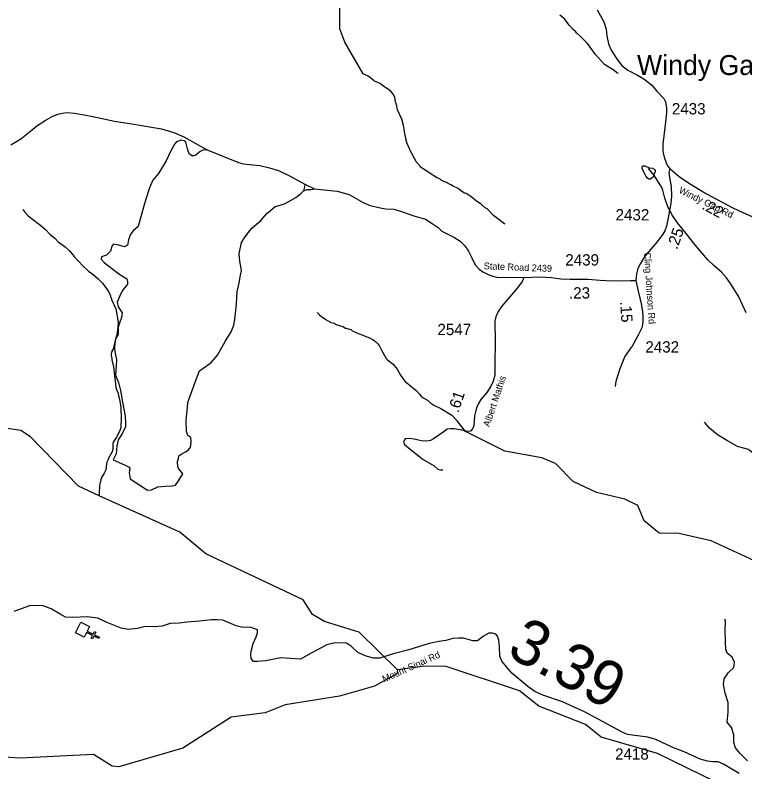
# Model space of a CAD drawing. Extents: x 1248224 to 1454986, y 825081 to 985870.
# Drawn here: x 1400562 to 1408611, y 868955 to 877302 of the extents above; entities that cross this region are included whole.
import ezdxf

# ---------------------------------------------------------------- set-up
doc = ezdxf.new("R2010")
doc.units = 0
for name, color, linetype in [('Exist Cultural Church CELL', 7, 'Continuous'), ('Exist Geographical Mountain Summit Label', 7, 'Continuous'), ('Exist Hydrographic Creek Single Shore', 7, 'Continuous'), ('Exist Hydrographic Misc Water Feature', 7, 'Continuous'), ('Exist Road Non-System Type 51', 7, 'Continuous'), ('Exist Road Secondary Mileage Hundredths English Label', 7, 'Continuous'), ('Exist Road Secondary Type 41 Attributed', 7, 'Continuous'), ('Exist Road Secondary Type 51 Attributed', 7, 'Continuous'), ('Exist Road Secondary Type 51 Label', 7, 'Continuous'), ('Exist Road Secondary Type 51 Number Label', 7, 'Continuous')]:
    doc.layers.add(name, color=color, linetype=linetype)

msp = doc.modelspace()

# ---------------------------------------------------------------- linework, layer by layer
at = {"layer": 'Exist Cultural Church CELL'}
msp.add_lwpolyline([(1401381.1, 870558), (1401355.7, 870507.1), (1401423.8, 870473), (1401438.1, 870501.6), (1401452.4, 870494.5), (1401438.1, 870465.9), (1401491.9, 870439), (1401484.7, 870424.6), (1401430.9, 870451.5), (1401416.6, 870422.9), (1401402.3, 870430.1), (1401416.7, 870458.7), (1401348.6, 870492.7), (1401322.7, 870441.2), (1401227.5, 870488.8), (1401285.9, 870605.6)], close=True, dxfattribs=at)
at = {"layer": 'Exist Hydrographic Creek Single Shore'}
for points in [[(1404402.9, 876653.9), (1404200.2, 877004.5), (1404144.2, 877150.1), (1404143.1, 877475.1)], [(1409301.8, 868331.3), (1409215.3, 868400.8), (1408630.3, 868704.8), (1408564.3, 868765.2), (1408316.3, 868829.3), (1407647.3, 869158), (1407025.3, 869337.9), (1406853.2, 869475.9), (1406340.3, 869679.9), (1406127.2, 869848.4), (1405315.2, 870117.5), (1405082.2, 870122.2), (1404781.3, 870079.1)]]:
    msp.add_lwpolyline(points, dxfattribs=at)
at = {"layer": 'Exist Hydrographic Misc Water Feature'}
for points in [[(1407216.5, 876656.5), (1407200.7, 876664.9), (1407169.2, 876691.5), (1407062.7, 876757.9), (1406965, 876865.9), (1406876.5, 876988.7), (1406799.3, 877065.5), (1406756.1, 877102.4), (1406742.5, 877120.7), (1406717, 877143.3), (1406674.1, 877192.2), (1406621.5, 877261.3), (1406570.5, 877302.4)], [(1405964.2, 874997.2), (1405948.4, 875005.5), (1405838.3, 875091.9), (1405767.9, 875163.4), (1405748.1, 875175.9), (1405701.3, 875214.9), (1405649.7, 875248), (1405590.1, 875301.7), (1405535.6, 875334.4), (1405519.7, 875338.8), (1405488, 875355.5), (1405448.7, 875388.3), (1405385.4, 875417.8), (1405369.7, 875430.1), (1405306.3, 875463.4), (1405298.3, 875463.6), (1405260.8, 875482.5), (1405249, 875492.7), (1405211.4, 875509.5), (1405139.1, 875553.5), (1405081.6, 875595.2), (1405033.9, 875625.4), (1405032.1, 875633.4), (1404987, 875682.4), (1404968, 875722.8), (1404956.3, 875739), (1404941, 875771.3), (1404933.2, 875779.5), (1404883.6, 875892.5), (1404883.8, 875900.5), (1404872.4, 875926.7), (1404876.4, 875928.6), (1404862, 875996.9), (1404847.8, 876085.2), (1404829.4, 876153.5), (1404779.6, 876258.6), (1404768.9, 876314.8), (1404757.5, 876347), (1404750.5, 876395.1), (1404733.4, 876431.4), (1404704.1, 876466.1), (1404639, 876505.5), (1404597.7, 876538.4), (1404595.4, 876544), (1404526.4, 876571.9), (1404524.1, 876577.6), (1404455.7, 876629.5), (1404402.9, 876653.9)], [(1407596, 875511.5), (1407567.2, 875493.5), (1407551.2, 875493.8), (1407535.4, 875504.2), (1407521.8, 875522.4), (1407479.7, 875607.3), (1407478.2, 875631.4), (1407484.4, 875639.2), (1407490.4, 875641.1), (1407506.3, 875638.7), (1407553.9, 875617.7), (1407593.8, 875612.9), (1407617.5, 875598.3), (1407621.4, 875590.2), (1407621, 875576.3), (1407596, 875511.5)], [(1408625.3, 874019), (1408544.2, 874192.6), (1408461.5, 874330.2), (1408410.3, 874402.4), (1408354.6, 874464.7), (1408269.4, 874538.2), (1408203.9, 874602.9), (1408140.7, 874677.7), (1408058.3, 874771.2), (1407963.1, 874893.2), (1407867.5, 875011.2), (1407812.7, 875091.5), (1407762.4, 875187.7), (1407728.2, 875283.3), (1407707.7, 875372.3), (1407693, 875406.9), (1407651.5, 875470.7), (1407615.8, 875528.2), (1407546.9, 875611)], [(1400648.7, 875158.3), (1400668.8, 875130), (1400707.8, 875089.2), (1400816, 875002.8), (1400847.6, 874982.1), (1400898.5, 874937), (1400945, 874887.1), (1401004.4, 874838.8), (1401035.6, 874802.1), (1401114.4, 874746.4), (1401161.4, 874701.4), (1401212, 874638.4), (1401310.5, 874534.9), (1401372.6, 874478.9), (1401419.9, 874445.8), (1401478.8, 874394.5), (1401525.8, 874345.5), (1401591.8, 874254.2), (1401614.7, 874205.7), (1401614.6, 874197.7), (1401626, 874173.5), (1401625.8, 874165.5), (1401671.6, 874060.5), (1401700.4, 873916), (1401695.1, 873856.2), (1401685.4, 873776.4), (1401664, 873713), (1401641.9, 873617.5), (1401629.4, 873593.8), (1401620.7, 873561.9), (1401620.3, 873546), (1401627.7, 873513.9), (1401627.3, 873497.9), (1401645.7, 873423.5), (1401672.8, 873197), (1401674, 873193)], [(1403895.4, 874021.9), (1403918.3, 873997), (1403945.9, 873974.4), (1403985.3, 873949.6), (1403993.2, 873941.4), (1404048.5, 873912.2), (1404080.3, 873903.4), (1404104.1, 873890.9), (1404175.6, 873865.4), (1404207.1, 873848.7), (1404215.1, 873848.5), (1404271.5, 873829.3), (1404274.6, 873823.3), (1404345.9, 873789.6), (1404409.4, 873768.3), (1404413.3, 873764.2), (1404472.8, 873740.9), (1404508.5, 873722.2), (1404539.9, 873697.5), (1404563.4, 873674.9), (1404577, 873656.7), (1404598.1, 873612.3), (1404653.9, 873515.1), (1404669.5, 873498.7), (1404730.5, 873451.4), (1404777.4, 873396.5), (1404812.3, 873329), (1404862.5, 873262.7), (1404984.3, 873162), (1405023.3, 873121.2), (1405037, 873102.8), (1405062.5, 873080.3), (1405109.9, 873053.3), (1405149.2, 873020.4), (1405180.7, 872999.8), (1405256, 872962.2), (1405378.3, 872887.5), (1405439.6, 872825.1)], [(1401674, 873193), (1401680.3, 873173), (1401695.6, 873140.6), (1401717.4, 873044.2), (1401727.8, 872972), (1401731.2, 872851.9), (1401729.5, 872772.1), (1401727, 872748.2), (1401714.1, 872708.5), (1401680.8, 872645.3), (1401643.6, 872590.1), (1401639.3, 872574.2), (1401640, 872518.2), (1401633.3, 872486.4), (1401587.6, 872407.5), (1401587.4, 872399.5), (1401574.8, 872369.8), (1401565.8, 872322), (1401565.3, 872304), (1401558.8, 872280.2), (1401544.1, 872248.5), (1401515.1, 872201.2), (1401506.6, 872177.4), (1401493.2, 872113.8), (1401492.4, 872081.8), (1401487.9, 872057.9), (1401487.9, 872000.4)], [(1409427, 870883.6), (1408717.3, 871283.4), (1408238.2, 871503.1), (1407881.2, 871582.5), (1407664.3, 871586.9), (1407500.3, 871724.8), (1407429.3, 871893.7), (1407288.2, 871962.1), (1406973.3, 872037.4), (1406717.3, 872157.5), (1406521.2, 872355.1), (1406372.3, 872417.2), (1405965.2, 872491.1), (1405528.3, 872710), (1405439.6, 872825.1)], [(1409451.5, 872102.5), (1409348.1, 872154.7), (1409195.2, 872239.1), (1409109.9, 872262.4), (1409047.2, 872297.1), (1408950.3, 872329), (1408861.3, 872358.6), (1408767.3, 872414.5), (1408650.9, 872511.4), (1408528.1, 872544.4), (1408418.3, 872606.8), (1408308.7, 872673.4), (1408221.4, 872745), (1408165.9, 872811.4)], [(1404306.2, 870512), (1403975.2, 870613.9), (1403843.2, 870692.2), (1403738.2, 870851.8), (1402665.1, 871359.2), (1402378.2, 871598.1), (1401487.9, 872000.4), (1401263.2, 872106.4), (1400732.1, 872649), (1400625.2, 872720), (1400476.3, 872743.8)], [(1404781.3, 870079.1), (1404356.2, 870494.7), (1404306.2, 870512)], [(1404781.3, 870079.1), (1404772.2, 870036.5), (1404527.2, 869900.2), (1404141.2, 869789.9), (1403539.2, 869693.7), (1403320.2, 869606.1), (1402944.2, 869557.9), (1402412.2, 869217.3), (1401707.1, 869008.4), (1401632.2, 869016.4), (1401426.2, 869145.2), (1400617.2, 869105.8), (1399859.1, 869153.9)]]:
    msp.add_lwpolyline(points, dxfattribs=at)
at = {"layer": 'Exist Road Non-System Type 51'}
for points in [[(1402680.6, 875817.6), (1402631, 875811.8), (1402603.2, 875795.6), (1402580.1, 875779.4), (1402556.9, 875758.5), (1402519.9, 875744.6), (1402482.8, 875772.4), (1402462, 875825.7), (1402443.5, 875899.8), (1402427.3, 875916), (1402394.9, 875923), (1402343.9, 875904.4), (1402320.8, 875876.6), (1402276.8, 875797.9), (1402228.2, 875696), (1402144.9, 875554.7), (1402082.4, 875480.5), (1402045.3, 875397.1), (1402008.3, 875283.6), (1401978.2, 875181.7), (1401920.3, 874970.9), (1401862.8, 874923.5), (1401830.4, 874877.2), (1401811.9, 874823.9), (1401802.6, 874763.7), (1401767.9, 874745.1), (1401705.4, 874763.7), (1401647.5, 874775.3), (1401629, 874752.1), (1401615.1, 874696.5), (1401571.2, 874652.5), (1401515.6, 874633.9), (1401511, 874610.8), (1401543.4, 874571.4), (1401707.7, 874446.3), (1401793.4, 874393), (1401802.6, 874365.2), (1401802.6, 874332.8), (1401744.8, 874258.7), (1401716.9, 874204.1), (1401686.8, 874136.9), (1401698.3, 874083.6), (1401742.3, 874016.4), (1401735.4, 873965.5), (1401712.2, 873902.9), (1401700.7, 873858.9), (1401700.7, 873777.8), (1401670.6, 873726.9), (1401663.6, 873680.5), (1401659, 873628.3), (1401665.9, 873570.4), (1401682.1, 873503.2), (1401675.2, 873429.1), (1401670.5, 873331.8), (1401703, 873250.7), (1401723.8, 873160.4), (1401746.9, 873033), (1401774.6, 872878.9), (1401781.6, 872804.7), (1401781.6, 872760.7), (1401742.2, 872684.3), (1401700.6, 872617.1), (1401684.3, 872549.9), (1401677.4, 872461.9), (1401645, 872394.7)], [(1403755.9, 875438.4), (1403754.6, 875406.9), (1403743.1, 875365.2)], [(1402411.2, 872242.7), (1402364.9, 872300.7), (1402355.7, 872323.8), (1402353.3, 872377.1), (1402362.6, 872409.5), (1402369.5, 872439.6), (1402401.9, 872462.8), (1402441.3, 872486), (1402471.4, 872504.5), (1402492.2, 872527.7), (1402499.2, 872555.5), (1402503.8, 872601.8), (1402501.5, 872641.2), (1402469.1, 872664.3), (1402452.9, 872708.4), (1402450.6, 872833.4), (1402462.1, 872974.7), (1402466.3, 873028.9), (1402547.3, 873253.6), (1402595.9, 873378.7), (1402633, 873404.1), (1402725.6, 873471.3), (1402792.7, 873550.1), (1402878.3, 873700.6), (1402945.5, 873809.5), (1402975, 873882.6), (1402986.6, 873942.8), (1403002.8, 874116.5), (1403012.1, 874250.9), (1403035.2, 874350.5), (1403049.1, 874431.6), (1403058.4, 874484.8), (1403042.2, 874589.1), (1403035.1, 874669.3), (1403058.3, 874794.4), (1403106.9, 874868.5), (1403174, 874951.9), (1403271.2, 875037.6), (1403338.3, 875114), (1403425.9, 875186.9), (1403541.7, 875223.9), (1403659.7, 875291.1), (1403715.3, 875335.1), (1403743.1, 875365.2)], [(1403743.1, 875365.2), (1403784.7, 875376.8), (1403826.4, 875379.1), (1403863.7, 875386.3)], [(1407183.5, 873204.6), (1407191.6, 873262.7), (1407237.1, 873404.1), (1407288.5, 873532.8), (1407365, 873642.9)], [(1401645, 872394.7), (1401770, 872342.4), (1401820.9, 872316.9), (1401827.9, 872303), (1401820.9, 872254.3), (1401832.5, 872187.2), (1402022.3, 872062.1), (1402066.3, 872066.7), (1402135.7, 872099.1), (1402216.8, 872106.1), (1402293.2, 872110.7), (1402332.5, 872115.3), (1402364.9, 872164), (1402411.2, 872242.7)], [(1408641.5, 869076.9), (1408553.8, 869160.8), (1408508, 869218.1), (1408488.9, 869279.2), (1408488.9, 869363.2), (1408462.2, 869443.3), (1408416.5, 869504.4), (1408427.9, 869611.3), (1408427.9, 869718.2), (1408393.6, 869821.3), (1408374.5, 869916.7), (1408382.1, 869981.6), (1408427.9, 870046.5), (1408488.9, 870107.6), (1408496.6, 870164.9), (1408469.9, 870218.3), (1408416.5, 870264.1), (1408401.2, 870306.1), (1408397.4, 870393.9), (1408393.6, 870512.3), (1408397.4, 870611.5), (1408389.8, 870638.3)]]:
    msp.add_lwpolyline(points, dxfattribs=at)
at = {"layer": 'Exist Road Secondary Type 41 Attributed'}
msp.add_lwpolyline([(1406174.2, 874407.9), (1406155.2, 874365.2), (1406103.1, 874292.6), (1405930.2, 874089.9), (1405889.3, 874032.2), (1405865.2, 873972.6), (1405852.1, 873924.3), (1405857.7, 873702.9), (1405854.2, 873451.2), (1405852.3, 873330.3), (1405833.7, 873265.2), (1405809.5, 873209.3), (1405766.8, 873138.6), (1405699.9, 873062.4), (1405672, 873019.6), (1405655.2, 872978.6), (1405642.2, 872939.6), (1405629.2, 872880), (1405620, 872771.2), (1405608.8, 872737.7), (1405586.5, 872713.5), (1405545.6, 872709.8), (1405489.9, 872724.6), (1405406.2, 872737.7), (1405369.7, 872739.8), (1405328.8, 872734.2), (1405293.5, 872710), (1405176.4, 872626.3), (1405144.8, 872611.4), (1405102, 872604), (1405042.5, 872605.8), (1404962.6, 872624.4), (1404908.7, 872630), (1404864.1, 872626.3), (1404852.9, 872609.5), (1404847.4, 872590.9), (1404858.5, 872564.9), (1404901.3, 872529.5), (1405061.1, 872399.3), (1405185.7, 872328.6), (1405224.7, 872295.1), (1405252.6, 872287.7), (1405280.5, 872287.7)], dxfattribs=at)
at = {"layer": 'Exist Road Secondary Type 51 Attributed'}
for points in [[(1406980.9, 877359.8), (1407054.7, 877227.1), (1407080.6, 877147.3), (1407089.9, 877074.8), (1407108.5, 876983.8), (1407138.2, 876915.1), (1407201.3, 876813), (1407254.8, 876746.9), (1407321.7, 876694.9), (1407427.4, 876638.4), (1407496.1, 876598.3), (1407581.5, 876531.4), (1407639, 876462.7), (1407718.8, 876381), (1407737.4, 876345.7), (1407748.5, 876275.1), (1407746.3, 876222.3), (1407731.4, 876092.3), (1407706.3, 875880), (1407706.3, 875796.4), (1407719.3, 875733.2), (1407743.5, 875671.9), (1407758.3, 875640.4), (1407782.4, 875608.8)], [(1400516.1, 875870.2), (1400626.8, 875936.1), (1400736.5, 876023.6), (1400801.6, 876079.4), (1400894.5, 876140.8), (1400972.6, 876183.6), (1401032.1, 876209.6), (1401084.1, 876220.8), (1401132.5, 876226.3), (1401216.1, 876218.9), (1401344.4, 876198.4), (1401471.9, 876172.4), (1401657.8, 876131.4), (1401871.6, 876098), (1402177.7, 876047.7), (1402311.5, 876008.7), (1402423, 875958.4), (1402581.1, 875871), (1402680.6, 875817.6), (1403024.6, 875674.3), (1403078.5, 875661.3), (1403147.2, 875655.7), (1403260.6, 875642.7), (1403368.5, 875618.5), (1403465.9, 875587.2), (1403581.1, 875533.2), (1403716.8, 875458.8), (1403755.9, 875438.4)], [(1407782.4, 875608.8), (1407773.8, 875565), (1407779.4, 875509.2), (1407798, 875410.6), (1407801.7, 875304.5), (1407796.1, 875228.3), (1407761, 875048.9), (1407746.2, 874974.5), (1407727.6, 874922.4), (1407705.3, 874885.2), (1407638.4, 874797.7), (1407508.2, 874643.3), (1407459.9, 874563.3), (1407432, 874505.6), (1407417.1, 874449.8), (1407410, 874373.7)], [(1407782.4, 875608.8), (1407886.4, 875523.3), (1407999.6, 875443.5), (1408188.9, 875332), (1408479.4, 875175.1), (1408588.9, 875123.1), (1408648.3, 875097.1), (1408687.3, 875080.4), (1408735.6, 875071.1), (1408778.2, 875069.3), (1408802.4, 875069.3)], [(1403755.9, 875438.4), (1403863.7, 875386.3), (1403932.5, 875377), (1404112.8, 875358.4), (1404248.5, 875323), (1404400.3, 875234.3), (1404476.6, 875200.8), (1404560.2, 875184.1), (1404608.5, 875171.1), (1404649.4, 875165.5), (1404738.7, 875159.9), (1404822.3, 875133.9), (1404959.9, 875087.3), (1405089.2, 875050.3), (1405161.7, 875003.8), (1405226.7, 874959.1), (1405269.5, 874918.2), (1405312.3, 874897.7), (1405401.5, 874851.2), (1405472.1, 874808.4), (1405524.2, 874756.3), (1405563.2, 874698.6), (1405598.5, 874624.2), (1405637, 874545.5), (1405679.7, 874500.9), (1405722.5, 874471.1), (1405778.2, 874441.4), (1405830.3, 874422.8), (1405891.6, 874407.9), (1405975.3, 874409.7), (1406174.2, 874407.9)], [(1406174.2, 874407.9), (1406353.1, 874415.6), (1406478.6, 874407.2), (1406581.8, 874393.2), (1406685, 874387.6), (1406882.9, 874387.6), (1407014, 874379.3), (1407078.1, 874373.7), (1407242.7, 874370.9), (1407351.4, 874373.7), (1407410, 874373.7)], [(1407410, 874373.7), (1407435.3, 874256.4), (1407456.4, 874163.4), (1407466.9, 874116.9), (1407483.6, 874031.3), (1407487.3, 873971.8), (1407487.3, 873910.4), (1407474.3, 873850.8), (1407435.3, 873770.8), (1407365, 873642.9)], [(1405787.2, 870483.2), (1405728.5, 870449.7), (1405661.5, 870399.4), (1405611.2, 870399.4), (1405507.8, 870430.1), (1405452, 870430.1), (1405390.5, 870427.3), (1405312.3, 870405), (1405234.1, 870391), (1405128.9, 870371.6), (1404905.4, 870301.7), (1404732.3, 870256.9), (1404584.2, 870209.4), (1404514.4, 870209.4), (1404433.4, 870229), (1404344, 870270.9), (1404274.2, 870338), (1404215.5, 870374.4), (1404089.8, 870377.2), (1404000.4, 870357.6), (1403826.1, 870265.7), (1403708.8, 870198.7), (1403597, 870204.2), (1403493.7, 870212.6), (1403326.1, 870179.1), (1403236.7, 870170.7), (1403192, 870173.5), (1403166.9, 870204.2), (1403161.3, 870251.8), (1403169.7, 870302.1), (1403186.4, 870369.2), (1403220, 870444.6), (1403236.7, 870486.6), (1403236.7, 870522.9), (1403164.1, 870545.3), (1403060.7, 870550.9), (1402999.3, 870564.9), (1402923.9, 870598.4), (1402854, 870626.4), (1402792.6, 870631.9), (1402725.6, 870631.9), (1402598.2, 870618.3), (1402455.7, 870607.2), (1402371.9, 870596), (1402274.2, 870590.4), (1402184.8, 870562.4), (1402092.6, 870554.1), (1401997.6, 870556.8), (1401911.1, 870537.3), (1401807.7, 870526.1), (1401732.3, 870540.1), (1401584.2, 870598.8), (1401473.8, 870651.1), (1401356.5, 870665.1), (1401200.1, 870656.7), (1401119.1, 870659.5), (1401060.4, 870695.8), (1400959.8, 870751.7), (1400870.5, 870785.3), (1400789.5, 870790.8), (1400719.6, 870785.3), (1400627.5, 870751.7), (1400546.4, 870723.8)], [(1408546.6, 868936.8), (1408376.2, 869040.3), (1408317.6, 869065.4), (1408256.1, 869065.4), (1408197.5, 869071), (1408119.2, 869096.2), (1407940.5, 869177.2), (1407824.1, 869221.5), (1407628.6, 869310.9), (1407539.2, 869338.9), (1407396.7, 869355.7), (1407315.7, 869366.8), (1407248.7, 869397.6), (1407176.1, 869436.7), (1406994.5, 869534.6), (1406840.9, 869618.4), (1406597.9, 869727.5), (1406382.8, 869800.1), (1406296.2, 869842.1), (1406218, 869898), (1406041.3, 870044.3), (1405929.6, 870175.7), (1405907.3, 870231.6), (1405904.5, 870332.3), (1405898.9, 870407.7), (1405882.1, 870449.7), (1405862.6, 870474.8), (1405823.5, 870483.2), (1405787.2, 870483.2)]]:
    msp.add_lwpolyline(points, dxfattribs=at)

# ---------------------------------------------------------------- texts
at = {"layer": 'Exist Geographical Mountain Summit Label'}
msp.add_text('Windy Gap', height=220, dxfattribs=at).set_placement((1407421.7, 876640.7))
at = {"layer": 'Exist Road Secondary Mileage Hundredths English Label'}
for s, height, rotation, p in [('.22', 125, 331.63054, (1408128.3, 875169.2)), ('.25', 125, 70.36046, (1407863.4, 874709)), ('.15', 125, 273.57353, (1407235, 874140.6)), ('.61', 125, 71.57804, (1405451, 872909.2)), ('3.39', 500, 331.85502, (1405968.7, 870243.1))]:
    msp.add_text(s, height=height, rotation=rotation, dxfattribs=at).set_placement(p)
msp.add_text('.23', height=125, dxfattribs=at).set_placement((1406671.3, 874175.2))
at = {"layer": 'Exist Road Secondary Type 51 Label'}
for s, rotation, p in [('Windy Gap Rd', 334.03619, (1407875.5, 875344.9)), ('Cling Johnson Rd', 273.80783, (1407498.1, 874681.3)), ('State Road 2439', 357.69597, (1405730.1, 874498.8)), ('Albert Mathis', 71.41834, (1405792.4, 872754.6)), ('Mount Sinai Rd', 24.13574, (1404632.6, 869940.5))]:
    msp.add_text(s, height=75, rotation=rotation, dxfattribs=at).set_placement(p)
at = {"layer": 'Exist Road Secondary Type 51 Number Label'}
for s, p in [('2433', (1407805.8, 876206.3)), ('2432', (1407185.6, 875037.1)), ('2439', (1406630.8, 874539.4)), ('2547', (1405220.4, 873771.8)), ('2432', (1407513.8, 873579.7)), ('2418', (1407180, 869088.8))]:
    msp.add_text(s, height=125, dxfattribs=at).set_placement(p)

doc.saveas('drawing.dxf')
